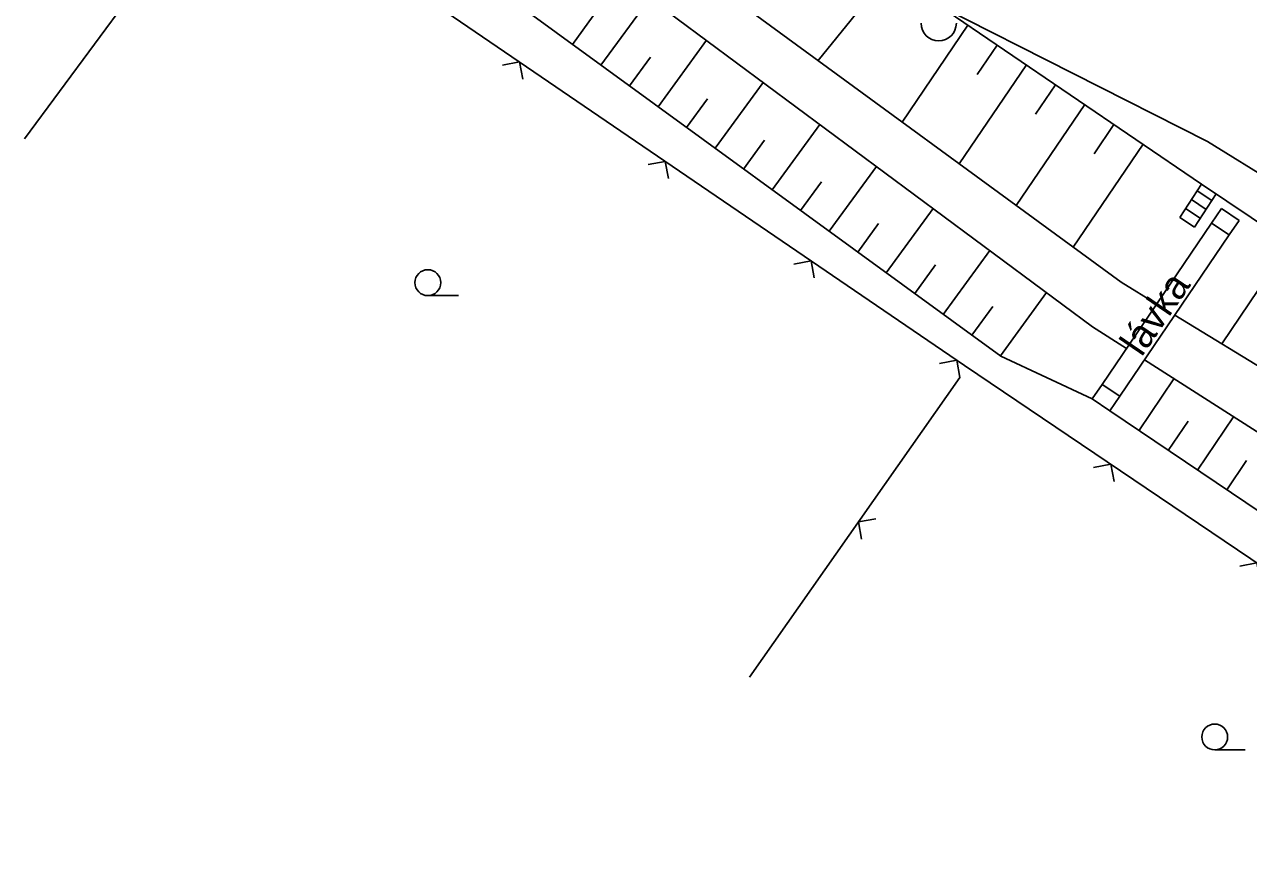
# Model space of a CAD drawing. Extents: x -614582 to -612559, y -1157748 to -1156203.
# Drawn here: x -613783.81 to -613749.12, y -1156855.16 to -1156831.83 of the extents above; entities that cross this region are included whole.
import ezdxf

# ---------------------------------------------------------------- set-up
doc = ezdxf.new("R2010")
doc.units = 0
for name, color, linetype in [('Vrstva 12', 7, 'Continuous'), ('Vrstva 13', 7, 'Continuous'), ('Vrstva 4', 7, 'Continuous'), ('Vrstva 5', 7, 'Continuous'), ('Vrstva 7', 7, 'Continuous')]:
    doc.layers.add(name, color=color, linetype=linetype)

msp = doc.modelspace()

# ---------------------------------------------------------------- linework, layer by layer
at = {"layer": 'Vrstva 12'}
for p, q in [((-613759.206, -1156830.238), (-613761.316, -1156832.855)), ((-613767.472, -1156832.983), (-613766.091, -1156831.086)), ((-613768.281, -1156832.395), (-613767.689, -1156831.582)), ((-613758.934, -1156834.597), (-613757.071, -1156831.854)), ((-613765.855, -1156834.16), (-613764.485, -1156832.278)), ((-613756.808, -1156833.247), (-613756.244, -1156832.416)), ((-613766.664, -1156833.572), (-613766.072, -1156832.759)), ((-613757.319, -1156835.779), (-613755.416, -1156832.978)), ((-613764.239, -1156835.337), (-613762.879, -1156833.47)), ((-613755.154, -1156834.371), (-613754.589, -1156833.54)), ((-613765.047, -1156834.749), (-613764.456, -1156833.936)), ((-613755.704, -1156836.961), (-613753.762, -1156834.101)), ((-613762.622, -1156836.514), (-613761.273, -1156834.661)), ((-613753.499, -1156835.495), (-613752.935, -1156834.663)), ((-613763.43, -1156835.926), (-613762.839, -1156835.113)), ((-613754.089, -1156838.143), (-613752.107, -1156835.225)), ((-613761.005, -1156837.692), (-613759.666, -1156835.853)), ((-613761.813, -1156837.103), (-613761.222, -1156836.29)), ((-613759.388, -1156838.869), (-613758.06, -1156837.045)), ((-613760.196, -1156838.28), (-613759.605, -1156837.468)), ((-613747.958, -1156838.025), (-613749.876, -1156840.88)), ((-613757.771, -1156840.046), (-613756.454, -1156838.237)), ((-613758.579, -1156839.457), (-613757.988, -1156838.645)), ((-613756.154, -1156841.223), (-613754.848, -1156839.429)), ((-613756.963, -1156840.634), (-613756.371, -1156839.822)), ((-613751.233, -1156841.872), (-613752.225, -1156843.344)), ((-613750.834, -1156843.07), (-613751.397, -1156843.903)), ((-613749.546, -1156842.949), (-613750.568, -1156844.462)), ((-613749.177, -1156844.189), (-613749.739, -1156845.022))]:
    msp.add_line(p, q, dxfattribs=at)
at = {"layer": 'Vrstva 4'}
for p, q in [((-613776.471, -1156821.766), (-613752.731, -1156839.136)), ((-613777.206, -1156822.838), (-613753.538, -1156840.401)), ((-613777.171, -1156825.916), (-613756.141, -1156841.226)), ((-613757.901, -1156831.296), (-613750.451, -1156836.356)), ((-613757.901, -1156831.296), (-613750.281, -1156835.146)), ((-613750.281, -1156835.146), (-613728.111, -1156848.866)), ((-613750.451, -1156836.356), (-613751.071, -1156837.296)), ((-613750.034, -1156836.632), (-613750.654, -1156837.572)), ((-613750.575, -1156836.545), (-613750.158, -1156836.82)), ((-613742.281, -1156841.846), (-613750.451, -1156836.356)), ((-613750.741, -1156836.795), (-613750.323, -1156837.071)), ((-613751.071, -1156837.296), (-613750.654, -1156837.572)), ((-613750.906, -1156837.046), (-613750.488, -1156837.321)), ((-613750.167, -1156837.459), (-613749.887, -1156837.046)), ((-613749.39, -1156837.383), (-613749.887, -1156837.046)), ((-613753.267, -1156842.029), (-613750.167, -1156837.459)), ((-613749.671, -1156837.796), (-613750.167, -1156837.459)), ((-613749.39, -1156837.383), (-613749.671, -1156837.796)), ((-613752.771, -1156842.366), (-613749.671, -1156837.796)), ((-613751.723, -1156839.752), (-613752.731, -1156839.136)), ((-613731.221, -1156852.276), (-613751.21, -1156840.065)), ((-613752.578, -1156841.013), (-613753.538, -1156840.401)), ((-613753.548, -1156842.443), (-613756.141, -1156841.226)), ((-613732.387, -1156853.901), (-613752.072, -1156841.336)), ((-613753.267, -1156842.029), (-613753.548, -1156842.443)), ((-613752.771, -1156842.366), (-613753.267, -1156842.029)), ((-613753.052, -1156842.78), (-613753.548, -1156842.443)), ((-613753.052, -1156842.78), (-613752.771, -1156842.366)), ((-613736.341, -1156854.056), (-613753.052, -1156842.78))]:
    msp.add_line(p, q, dxfattribs=at)
at = {"layer": 'Vrstva 5'}
for p, q in [((-613778.041, -1156827.256), (-613783.81, -1156835.072)), ((-613757.171, -1156841.496), (-613778.041, -1156827.256)), ((-613736.931, -1156855.156), (-613757.171, -1156841.496)), ((-613757.298, -1156841.833), (-613763.259, -1156850.327))]:
    msp.add_line(p, q, dxfattribs=at)
for points in [[(-613769.689, -1156833.379), (-613769.781, -1156832.892), (-613770.267, -1156832.984)], [(-613765.559, -1156836.197), (-613765.65, -1156835.711), (-613766.137, -1156835.802)], [(-613761.428, -1156839.015), (-613761.52, -1156838.529), (-613762.007, -1156838.621)], [(-613757.298, -1156841.833), (-613757.39, -1156841.347), (-613757.876, -1156841.439)], [(-613752.932, -1156844.779), (-613753.026, -1156844.293), (-613753.512, -1156844.388)], [(-613759.683, -1156845.84), (-613760.17, -1156845.926), (-613760.085, -1156846.413)], [(-613748.788, -1156847.576), (-613748.882, -1156847.09), (-613749.368, -1156847.185)]]:
    msp.add_lwpolyline(points, dxfattribs=at)
at = {"layer": 'Vrstva 7'}
for points in [[(-613772.379, -1156839.514), (-613771.879, -1156839.514), (-613771.512, -1156839.514)], [(-613750.079, -1156852.39), (-613749.579, -1156852.39), (-613749.212, -1156852.39)]]:
    msp.add_lwpolyline(points, dxfattribs=at)
for centre in [(-613772.379, -1156839.147), (-613750.079, -1156852.023)]:
    msp.add_circle(centre, 0.367, dxfattribs=at)
msp.add_arc((-613757.901, -1156831.796), 0.5, 180, 0, dxfattribs=at)

# ---------------------------------------------------------------- texts
at = {"layer": 'Vrstva 13'}
msp.add_text('lávka', height=0.8, rotation=55.709, dxfattribs=at).set_placement((-613752.15, -1156841.274))

doc.saveas('drawing.dxf')
